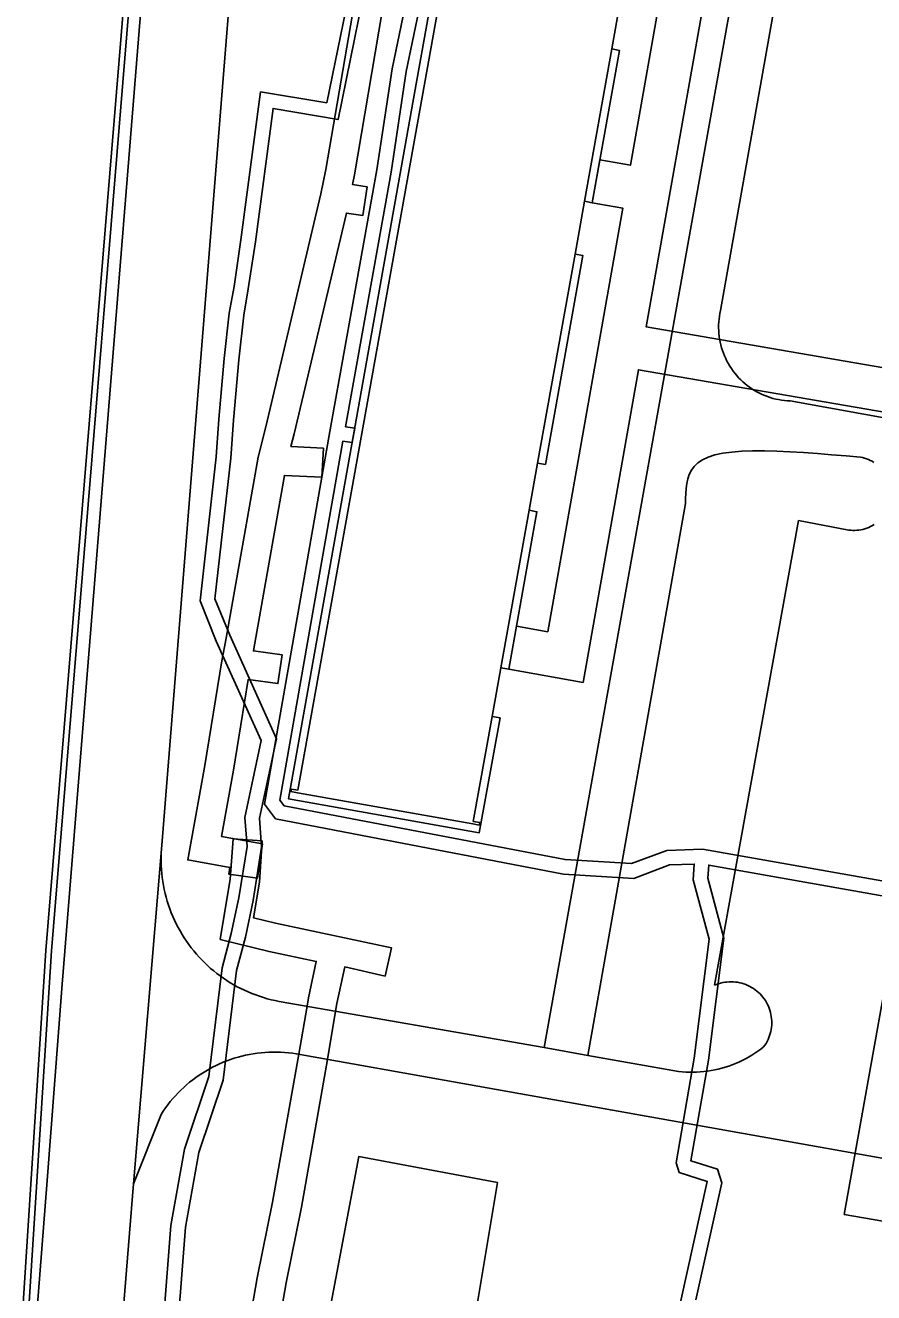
# Model space of a CAD drawing. Extents: x -756746 to -753363, y -1166406 to -1161727.
# Drawn here: x -756422.2 to -756363.9, y -1164612.6 to -1164525.4 of the extents above; entities that cross this region are included whole.
import ezdxf

# ---------------------------------------------------------------- set-up
doc = ezdxf.new("R2010")
doc.units = 0
for name, color, linetype in [('Hranice parcel', 7, 'Continuous'), ('Vnitřní kresba', 7, 'Continuous'), ('Věcná břemena k části', 7, 'Continuous')]:
    doc.layers.add(name, color=color, linetype=linetype)

msp = doc.modelspace()

# ---------------------------------------------------------------- linework, layer by layer
at = {"layer": 'Hranice parcel'}
for points in [[(-756426.63, -1164658.66), (-756424.13, -1164637.71), (-756423.03, -1164623.73), (-756420.81, -1164589.07), (-756413.91, -1164505.21), (-756421.17, -1164481.88), (-756423.77, -1164468.04), (-756423.88, -1164450.56), (-756436.25, -1164425.48), (-756442.19, -1164412.74), (-756451.03, -1164384.01)], [(-756450.57, -1164384.09), (-756441.82, -1164412.58), (-756435.89, -1164425.31), (-756423.47, -1164450.45), (-756423.37, -1164467.99), (-756420.8, -1164481.76), (-756413.51, -1164505.04), (-756420.41, -1164589.1), (-756422.62, -1164623.75), (-756423.71, -1164637.77), (-756424.48, -1164644.09)], [(-756424.48, -1164644.09), (-756423.86, -1164640.04), (-756422.79, -1164631.34), (-756420.71, -1164604.9), (-756419.68, -1164591.38), (-756408.91, -1164457.88), (-756407.46, -1164440.49), (-756407.2, -1164437.57), (-756405.94, -1164425.84), (-756404.74, -1164417.35), (-756402.25, -1164402.95), (-756401.71, -1164400.03)], [(-756381.29, -1164523.8), (-756381.87, -1164527.04), (-756381.34, -1164527.14), (-756383.21, -1164537.62), (-756383.75, -1164537.52), (-756384.4, -1164541.17), (-756383.86, -1164541.26), (-756386.44, -1164555.63), (-756386.98, -1164555.54), (-756387.56, -1164558.78), (-756387.02, -1164558.88), (-756388.96, -1164569.71), (-756389.5, -1164569.61), (-756390.11, -1164572.98), (-756389.56, -1164573.07), (-756390.99, -1164580.97), (-756404.12, -1164578.63), (-756395.44, -1164530.08), (-756380.94, -1164449.32)], [(-756416.73, -1164629.18), (-756414.77, -1164605.12), (-756412.83, -1164581.82), (-756408.61, -1164529.07), (-756406.24, -1164499.68)], [(-756388.98, -1164642.39), (-756406.31, -1164639.14), (-756404.68, -1164629.68), (-756405.99, -1164629.53), (-756404.84, -1164623.05), (-756403.09, -1164623.38), (-756399.28, -1164603.25), (-756389.74, -1164605.03), (-756391.16, -1164613.57), (-756394.26, -1164629.58), (-756389.77, -1164630.23), (-756390.14, -1164632.15), (-756387.18, -1164632.61), (-756388.98, -1164642.39)]]:
    msp.add_lwpolyline(points, dxfattribs=at)
at = {"layer": 'Vnitřní kresba'}
for p, q in [((-756403.47, -1164578.04), (-756380.53, -1164450.07)), ((-756374.24, -1164527.04), (-756368.46, -1164494.75)), ((-756365.61, -1164495.41), (-756374.39, -1164545.04)), ((-756386.53, -1164595.74), (-756374.24, -1164527.04)), ((-756381.87, -1164527.04), (-756383.75, -1164537.52)), ((-756386.98, -1164555.54), (-756384.4, -1164541.17)), ((-756369.6, -1164551.26), (-756357.07, -1164553.53)), ((-756376.79, -1164558.32), (-756383.52, -1164596.3)), ((-756389.5, -1164569.61), (-756387.56, -1164558.78)), ((-756374.8, -1164591.46), (-756369.03, -1164559.48)), ((-756369.03, -1164559.48), (-756365.57, -1164560.14)), ((-756390.11, -1164572.98), (-756391.4, -1164580.19)), ((-756403.96, -1164578.14), (-756403.91, -1164577.96)), ((-756403.5, -1164578.21), (-756403.96, -1164578.14)), ((-756403.91, -1164577.96), (-756403.47, -1164578.04)), ((-756391.43, -1164580.36), (-756403.5, -1164578.21)), ((-756391.4, -1164580.19), (-756390.96, -1164580.27)), ((-756390.96, -1164580.27), (-756390.99, -1164580.44)), ((-756390.99, -1164580.44), (-756391.43, -1164580.36)), ((-756404.76, -1164592.57), (-756386.53, -1164595.74)), ((-756386.53, -1164595.74), (-756383.52, -1164596.3)), ((-756347.07, -1164606.25), (-756403.05, -1164596.27)), ((-756383.52, -1164596.3), (-756377.28, -1164597.39)), ((-756412.88, -1164600.34), (-756414.77, -1164605.12))]:
    msp.add_line(p, q, dxfattribs=at)
for points in [[(-756374.39, -1164545.04), (-756374.431, -1164545.235), (-756374.464, -1164545.432), (-756374.49, -1164545.629), (-756374.507, -1164545.828), (-756374.517, -1164546.027), (-756374.519, -1164546.226), (-756374.514, -1164546.426), (-756374.5, -1164546.624), (-756374.479, -1164546.823), (-756374.45, -1164547.02), (-756374.413, -1164547.216), (-756374.368, -1164547.41), (-756374.316, -1164547.602), (-756374.257, -1164547.793), (-756374.19, -1164547.98), (-756374.116, -1164548.165), (-756374.034, -1164548.347), (-756373.946, -1164548.526), (-756373.85, -1164548.701), (-756373.748, -1164548.872), (-756373.639, -1164549.039), (-756373.524, -1164549.202), (-756373.402, -1164549.359), (-756373.275, -1164549.513), (-756373.141, -1164549.66), (-756373.002, -1164549.803), (-756372.857, -1164549.94), (-756372.707, -1164550.071), (-756372.552, -1164550.196), (-756372.392, -1164550.315), (-756372.227, -1164550.428), (-756372.059, -1164550.534), (-756371.886, -1164550.634), (-756371.709, -1164550.726), (-756371.529, -1164550.812), (-756371.346, -1164550.89), (-756371.16, -1164550.962), (-756370.971, -1164551.026), (-756370.78, -1164551.082), (-756370.587, -1164551.131), (-756370.392, -1164551.172), (-756370.195, -1164551.206), (-756369.998, -1164551.232), (-756369.799, -1164551.25), (-756369.6, -1164551.26)], [(-756364.75, -1164555.13), (-756365.748, -1164555.044), (-756366.751, -1164554.961), (-756367.727, -1164554.884), (-756368.684, -1164554.817), (-756369.623, -1164554.761), (-756370.517, -1164554.721), (-756371.369, -1164554.699), (-756372.182, -1164554.698), (-756372.93, -1164554.722), (-756373.616, -1164554.773), (-756374.24, -1164554.855), (-756374.78, -1164554.97), (-756375.239, -1164555.12), (-756375.627, -1164555.306), (-756375.94, -1164555.52), (-756376.192, -1164555.761), (-756376.39, -1164556.029), (-756376.537, -1164556.316), (-756376.643, -1164556.621), (-756376.714, -1164556.945), (-756376.757, -1164557.277), (-756376.78, -1164557.618), (-756376.788, -1164557.97), (-756376.79, -1164558.32)], [(-756363.834, -1164555.485), (-756363.955, -1164555.413), (-756364.081, -1164555.348), (-756364.209, -1164555.289), (-756364.341, -1164555.238), (-756364.475, -1164555.195), (-756364.612, -1164555.158), (-756364.75, -1164555.13)], [(-756365.57, -1164560.14), (-756365.43, -1164560.157), (-756365.289, -1164560.166), (-756365.148, -1164560.168), (-756365.007, -1164560.161), (-756364.866, -1164560.147), (-756364.727, -1164560.125), (-756364.589, -1164560.095), (-756364.452, -1164560.058), (-756364.319, -1164560.013), (-756364.187, -1164559.961), (-756364.059, -1164559.901), (-756363.935, -1164559.835), (-756363.814, -1164559.761)], [(-756412.83, -1164581.82), (-756412.854, -1164582.098), (-756412.87, -1164582.376), (-756412.878, -1164582.654), (-756412.878, -1164582.933), (-756412.871, -1164583.211), (-756412.856, -1164583.489), (-756412.833, -1164583.767), (-756412.802, -1164584.044), (-756412.763, -1164584.32), (-756412.717, -1164584.595), (-756412.663, -1164584.868), (-756412.602, -1164585.14), (-756412.532, -1164585.409), (-756412.456, -1164585.677), (-756412.371, -1164585.943), (-756412.28, -1164586.206), (-756412.181, -1164586.466), (-756412.074, -1164586.724), (-756411.961, -1164586.978), (-756411.84, -1164587.229), (-756411.713, -1164587.477), (-756411.578, -1164587.721), (-756411.437, -1164587.961), (-756411.289, -1164588.197), (-756411.135, -1164588.429), (-756410.974, -1164588.656), (-756410.806, -1164588.879), (-756410.633, -1164589.097), (-756410.454, -1164589.31), (-756410.268, -1164589.518), (-756410.077, -1164589.721), (-756409.88, -1164589.918), (-756409.678, -1164590.11), (-756409.471, -1164590.296), (-756409.258, -1164590.476), (-756409.04, -1164590.65), (-756408.818, -1164590.817), (-756408.591, -1164590.979), (-756408.359, -1164591.134), (-756408.124, -1164591.282), (-756407.884, -1164591.424), (-756407.64, -1164591.559), (-756407.393, -1164591.687), (-756407.142, -1164591.808), (-756406.888, -1164591.922), (-756406.63, -1164592.029), (-756406.37, -1164592.129), (-756406.107, -1164592.221), (-756405.842, -1164592.306), (-756405.574, -1164592.383), (-756405.305, -1164592.453), (-756405.033, -1164592.515), (-756404.76, -1164592.57)], [(-756371.42, -1164595.7), (-756371.335, -1164595.58), (-756371.256, -1164595.455), (-756371.185, -1164595.326), (-756371.12, -1164595.194), (-756371.062, -1164595.059), (-756371.011, -1164594.92), (-756370.967, -1164594.78), (-756370.931, -1164594.637), (-756370.903, -1164594.492), (-756370.882, -1164594.346), (-756370.869, -1164594.2), (-756370.863, -1164594.052), (-756370.866, -1164593.905), (-756370.876, -1164593.758), (-756370.894, -1164593.612), (-756370.919, -1164593.467), (-756370.952, -1164593.323), (-756370.993, -1164593.182), (-756371.041, -1164593.042), (-756371.096, -1164592.906), (-756371.158, -1164592.772), (-756371.227, -1164592.642), (-756371.303, -1164592.516), (-756371.386, -1164592.394), (-756371.474, -1164592.276), (-756371.569, -1164592.163), (-756371.67, -1164592.056), (-756371.776, -1164591.954), (-756371.887, -1164591.857), (-756372.004, -1164591.767), (-756372.125, -1164591.682), (-756372.25, -1164591.605), (-756372.379, -1164591.534), (-756372.511, -1164591.469), (-756372.647, -1164591.412), (-756372.786, -1164591.362), (-756372.927, -1164591.32), (-756373.07, -1164591.285), (-756373.215, -1164591.257), (-756373.361, -1164591.237), (-756373.507, -1164591.225), (-756373.655, -1164591.22), (-756373.802, -1164591.224), (-756373.949, -1164591.235), (-756374.095, -1164591.253), (-756374.24, -1164591.28), (-756374.383, -1164591.314), (-756374.525, -1164591.355), (-756374.664, -1164591.404), (-756374.8, -1164591.46)], [(-756377.28, -1164597.39), (-756377.031, -1164597.415), (-756376.781, -1164597.432), (-756376.531, -1164597.441), (-756376.28, -1164597.442), (-756376.03, -1164597.436), (-756375.78, -1164597.421), (-756375.53, -1164597.398), (-756375.282, -1164597.368), (-756375.034, -1164597.329), (-756374.788, -1164597.283), (-756374.544, -1164597.229), (-756374.301, -1164597.167), (-756374.06, -1164597.098), (-756373.822, -1164597.021), (-756373.586, -1164596.936), (-756373.353, -1164596.844), (-756373.123, -1164596.745), (-756372.897, -1164596.639), (-756372.673, -1164596.525), (-756372.454, -1164596.404), (-756372.238, -1164596.277), (-756372.027, -1164596.142), (-756371.82, -1164596.001), (-756371.618, -1164595.854), (-756371.42, -1164595.7)], [(-756403.05, -1164596.27), (-756403.314, -1164596.216), (-756403.58, -1164596.169), (-756403.847, -1164596.13), (-756404.115, -1164596.099), (-756404.383, -1164596.075), (-756404.653, -1164596.06), (-756404.922, -1164596.052), (-756405.192, -1164596.052), (-756405.462, -1164596.06), (-756405.731, -1164596.076), (-756406, -1164596.099), (-756406.268, -1164596.131), (-756406.534, -1164596.17), (-756406.8, -1164596.217), (-756407.064, -1164596.271), (-756407.327, -1164596.333), (-756407.587, -1164596.403), (-756407.846, -1164596.48), (-756408.102, -1164596.565), (-756408.355, -1164596.658), (-756408.606, -1164596.757), (-756408.854, -1164596.864), (-756409.098, -1164596.978), (-756409.339, -1164597.099), (-756409.577, -1164597.227), (-756409.81, -1164597.362), (-756410.04, -1164597.503), (-756410.265, -1164597.651), (-756410.486, -1164597.806), (-756410.703, -1164597.967), (-756410.914, -1164598.134), (-756411.121, -1164598.307), (-756411.323, -1164598.487), (-756411.519, -1164598.672), (-756411.71, -1164598.862), (-756411.895, -1164599.058), (-756412.075, -1164599.26), (-756412.248, -1164599.466), (-756412.415, -1164599.678), (-756412.577, -1164599.894), (-756412.732, -1164600.115), (-756412.88, -1164600.34)]]:
    msp.add_lwpolyline(points, dxfattribs=at)
at = {"layer": 'Věcná břemena k části'}
for points in [[(-756375.48, -1164506.22), (-756380.59, -1164535.04), (-756382.69, -1164534.67), (-756383.21, -1164537.62), (-756381.11, -1164537.99), (-756386.28, -1164567.14), (-756388.43, -1164566.76), (-756388.96, -1164569.71), (-756383.85, -1164570.62), (-756380.04, -1164549.11), (-756356.2, -1164553.22), (-756365.88, -1164607.22), (-756345.82, -1164610.69), (-756344.3, -1164600.72), (-756347.25, -1164600.2), (-756348.32, -1164607.21), (-756362.39, -1164604.78), (-756353.24, -1164553.73), (-756345.03, -1164555.14), (-756344.37, -1164551.41), (-756347.32, -1164550.88), (-756347.46, -1164551.68), (-756379.51, -1164546.15), (-756355.15, -1164408.82)], [(-756381.79, -1164421.92), (-756383.95, -1164446.34), (-756383.23, -1164451.71), (-756384, -1164456.93), (-756386.86, -1164471.87), (-756391.18, -1164496.12), (-756395.49, -1164521.21), (-756396.99, -1164528.42), (-756398.03, -1164535.35), (-756401.27, -1164553.36), (-756405.76, -1164578.99), (-756405, -1164580.01), (-756385.2, -1164583.81), (-756380.35, -1164584.11), (-756377.89, -1164583.18), (-756376.2, -1164583.12), (-756376.27, -1164584.2), (-756375.17, -1164588.29), (-756376.2, -1164596.47), (-756377.45, -1164603.68), (-756377.23, -1164604.33), (-756375.3, -1164604.95), (-756377.14, -1164613.27)], [(-756400.2, -1164553.04), (-756397.05, -1164535.51), (-756396.01, -1164528.6), (-756394.61, -1164521.88), (-756393.99, -1164521.99), (-756393.81, -1164521), (-756394.42, -1164520.9), (-756390.28, -1164496.76), (-756389.47, -1164496.84), (-756389.29, -1164495.86), (-756390.1, -1164495.77), (-756385.97, -1164472.55), (-756385.14, -1164472.71), (-756384.97, -1164471.73), (-756385.79, -1164471.57), (-756383.02, -1164457.09), (-756382.23, -1164451.71), (-756382.95, -1164446.32), (-756380.77, -1164421.64)], [(-756399.97, -1164523.34), (-756401.48, -1164530.74), (-756406.03, -1164530), (-756407.39, -1164540.17), (-756407.86, -1164543.38), (-756408.19, -1164545.23), (-756408.54, -1164548.34), (-756408.9, -1164552.51), (-756409.08, -1164555.1), (-756410.2, -1164565.01), (-756409.08, -1164567.78), (-756406, -1164574.61), (-756407.11, -1164579.91), (-756406.96, -1164581.92), (-756407.52, -1164585.44), (-756408.05, -1164587.9), (-756408.67, -1164590.27), (-756409.59, -1164597.74), (-756411.27, -1164602.73), (-756412.2, -1164607.98), (-756412.69, -1164614.23)], [(-756411.69, -1164614.31), (-756411.2, -1164608.1), (-756410.29, -1164602.97), (-756408.61, -1164597.98), (-756407.69, -1164590.45), (-756407.07, -1164588.14), (-756406.54, -1164585.62), (-756405.96, -1164581.96), (-756406.11, -1164579.97), (-756404.94, -1164574.51), (-756408.16, -1164567.38), (-756409.18, -1164564.87), (-756408.08, -1164555.2), (-756407.9, -1164552.59), (-756407.54, -1164548.44), (-756407.19, -1164545.37), (-756406.88, -1164543.54), (-756406.39, -1164540.31), (-756405.17, -1164531.14), (-756400.7, -1164531.9), (-756398.99, -1164523.52)], [(-756399.46, -1164523.15), (-756401.54, -1164535.33), (-756401.88, -1164537.02), (-756405.67, -1164553.05), (-756406.21, -1164555.13), (-756408.4, -1164567.59), (-756408.71, -1164569.13), (-756409.88, -1164576.35), (-756411.04, -1164582.84), (-756408.15, -1164583.35), (-756408.22, -1164583.81), (-756406.24, -1164584.09), (-756405.9, -1164581.73), (-756408.72, -1164581.22), (-756407.9, -1164576.67), (-756406.89, -1164570.43), (-756404.84, -1164570.71), (-756404.56, -1164568.73), (-756406.53, -1164568.46), (-756406.42, -1164567.93), (-756404.4, -1164556.38), (-756401.81, -1164556.51), (-756401.71, -1164554.51), (-756403.95, -1164554.4), (-756403.73, -1164553.53), (-756400.13, -1164538.34), (-756398.99, -1164538.5), (-756398.71, -1164536.52), (-756399.71, -1164536.38), (-756399.58, -1164535.71), (-756397.66, -1164524.46)], [(-756358.23, -1164585.17), (-756375.62, -1164582.1), (-756378.09, -1164582.18), (-756380.51, -1164583.09), (-756385.08, -1164582.81), (-756404.42, -1164579.11), (-756404.7, -1164578.73), (-756400.37, -1164554.02), (-756399.74, -1164554.12), (-756399.56, -1164553.14), (-756400.2, -1164553.04)], [(-756406.39, -1164624.05), (-756404.28, -1164611.93), (-756403.23, -1164606.73), (-756401.43, -1164596.56), (-756400.87, -1164593.25), (-756400.78, -1164592.71), (-756400.24, -1164590.2), (-756397.47, -1164590.83), (-756397.03, -1164588.88), (-756405.01, -1164587.18), (-756406.53, -1164586.81), (-756406.12, -1164584.37), (-756405.93, -1164581.53), (-756407.93, -1164581.39), (-756408.12, -1164584.15), (-756408.81, -1164588.31), (-756405.45, -1164589.14), (-756402.21, -1164589.82), (-756402.74, -1164592.33), (-756402.84, -1164592.9), (-756403.4, -1164596.2), (-756405.21, -1164606.39), (-756406.26, -1164611.59), (-756408.35, -1164623.69)], [(-756376.08, -1164613.11), (-756374.3, -1164605.06), (-756374.59, -1164604.12), (-756376.42, -1164603.54), (-756375.22, -1164596.61), (-756374.15, -1164588.21), (-756375.27, -1164584.1), (-756375.2, -1164583.19), (-756358.23, -1164586.19)]]:
    msp.add_lwpolyline(points, dxfattribs=at)

doc.saveas('drawing.dxf')
